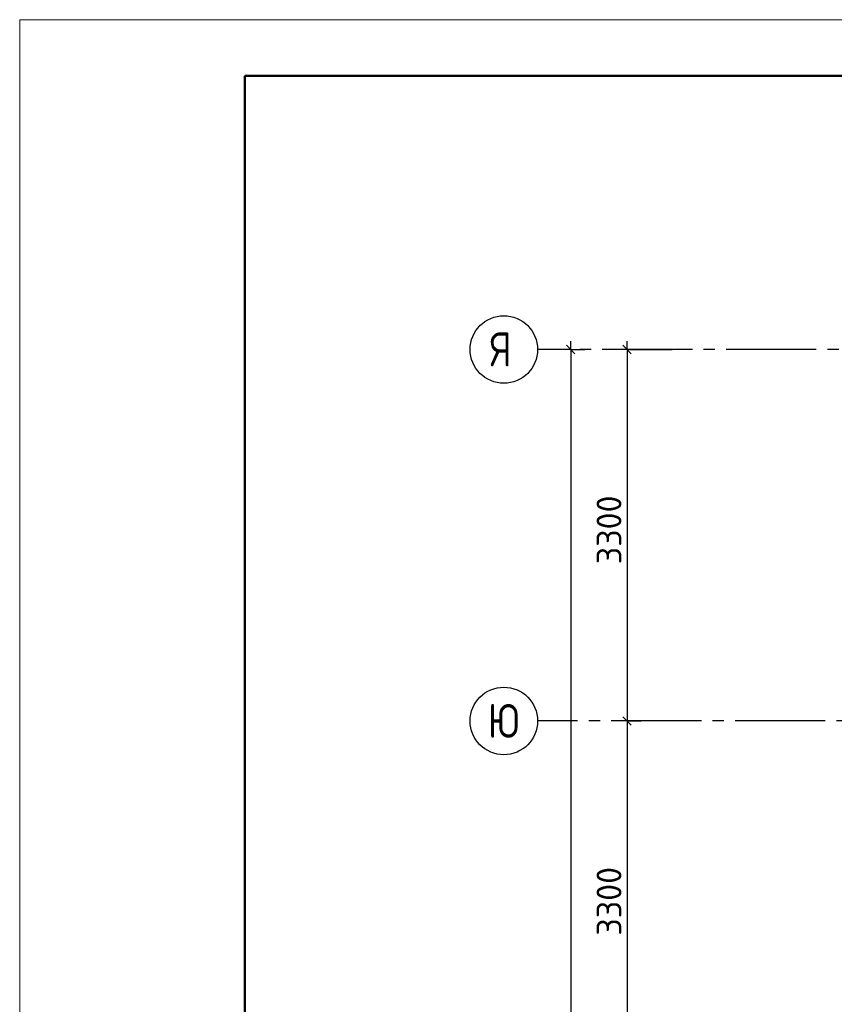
# Model space of a CAD drawing. Header units: millimetres. Extents: x 40580 to 1930067, y -240640 to 81020.
# Tile 304 of 656: x 925171 to 932406, y -207225 to -198477. Entities that reach past the tile are written whole.
import ezdxf

# ---------------------------------------------------------------- set-up
doc = ezdxf.new("R2010")
doc.units = ezdxf.units.MM
doc.linetypes.add('______5', pattern=[1100, 800, -100, 100, -100])
doc.linetypes.add('CENTER', pattern=[2, 1.25, -0.25, 0.25, -0.25])
doc.layers.add('Standard', color=7, linetype='Continuous', lineweight=25)
doc.layers.add('ОСИ', color=7, linetype='CENTER', lineweight=15)
doc.styles.add('ISOCPEUR', font='isocpeur.ttf')

msp = doc.modelspace()

# ---------------------------------------------------------------- linework, layer by layer
at = {"layer": 'Standard', "color": 7, "linetype": 'Continuous', "lineweight": -3, "transparency": 33554687}
for p, q in [((930065.4, -201407.2), (930065.4, -201332.2)), ((930565.4, -201407.2), (930565.4, -201332.2)), ((930565.4, -204707.2), (930565.4, -208007.2))]:
    msp.add_line(p, q, dxfattribs=at)
at = {"layer": 'Standard', "color": 251, "linetype": 'Continuous', "lineweight": -3, "true_color": 0x656565, "transparency": 33554687}
for p, q in [((930065.4, -201407.2), (929940.4, -201407.2)), ((930065.4, -201407.2), (930190.4, -201407.2)), ((930065.4, -201407.2), (930065.4, -201407.2)), ((930565.4, -201407.2), (930440.4, -201407.2)), ((930565.4, -201407.2), (930690.4, -201407.2)), ((930565.4, -201407.2), (930965.4, -201407.2)), ((930565.4, -204707.2), (930440.4, -204707.2)), ((930565.4, -204707.2), (930690.4, -204707.2)), ((930565.4, -204707.2), (930565.4, -204707.2))]:
    msp.add_line(p, q, dxfattribs=at)
at = {"layer": 'Standard', "color": 7, "linetype": 'Continuous', "lineweight": 25, "transparency": 33554687}
for p, q in [((930027.9, -201369.7), (930102.9, -201444.7)), ((930527.9, -201369.7), (930602.9, -201444.7)), ((930527.9, -204669.7), (930602.9, -204744.7))]:
    msp.add_line(p, q, dxfattribs=at)
at = {"layer": 'Standard', "color": 7, "linetype": 'Continuous', "lineweight": 13, "transparency": 33554687}
msp.add_lwpolyline([(925171.4, -240477.2), (954871.4, -240477.2), (954871.4, -198477.2), (925171.4, -198477.2), (925171.4, -240477.2)], close=True, dxfattribs=at)
at = {"layer": 'Standard', "color": 7, "linetype": 'Continuous', "lineweight": 50, "transparency": 33554687}
msp.add_lwpolyline([(927171.4, -198977.2), (954371.4, -198977.2), (954371.4, -239977.2), (927171.4, -239977.2), (927171.4, -198977.2)], close=True, dxfattribs=at)
at = {"layer": 'Standard', "color": 7, "linetype": 'Continuous', "lineweight": -3, "transparency": 33554687}
for points in [[(930065.4, -201407.2), (930065.4, -212336), (930065.4, -212336), (930065.4, -222447.2)], [(930565.4, -201407.2), (930565.4, -203417.3), (930565.4, -203417.3), (930565.4, -204707.2)]]:
    msp.add_lwpolyline(points, dxfattribs=at)
at = {"layer": 'ОСИ', "color": 8, "linetype": '______5', "lineweight": -3, "transparency": 33554687}
for p, q in [((948745.4, -201407.2), (929771.4, -201407.2)), ((947725.4, -204707.2), (929771.4, -204707.2))]:
    msp.add_line(p, q, dxfattribs=at)
at = {"layer": 'ОСИ', "color": 7, "linetype": 'Continuous', "lineweight": -3, "transparency": 33554687}
for centre in [(929471.4, -201407.2), (929471.4, -204707.2)]:
    msp.add_circle(centre, 300, dxfattribs=at)

# ---------------------------------------------------------------- texts
at = {"layer": 'Standard', "color": 7, "linetype": 'Continuous', "lineweight": 25, "transparency": 33554687, "char_height": 220, "width": 641.482, "attachment_point": 7, "rotation": 90, "style": 'ISOCPEUR'}
for insert in [(930515.4, -203315.2), (930515.4, -206615.2)]:
    msp.add_mtext('3300', dxfattribs=dict(at, insert=insert))
at = {"layer": 'ОСИ', "color": 7, "linetype": 'Continuous', "lineweight": 25, "transparency": 33554687, "char_height": 300, "attachment_point": 7, "style": 'ISOCPEUR'}
for s, insert, width in [('\\W0.80;Я', (929351.4, -201557.2), 359.83), ('\\W0.83;Ю', (929328.9, -204857.2), 408.875)]:
    msp.add_mtext(s, dxfattribs=dict(at, insert=insert, width=width))

doc.saveas('drawing.dxf')
